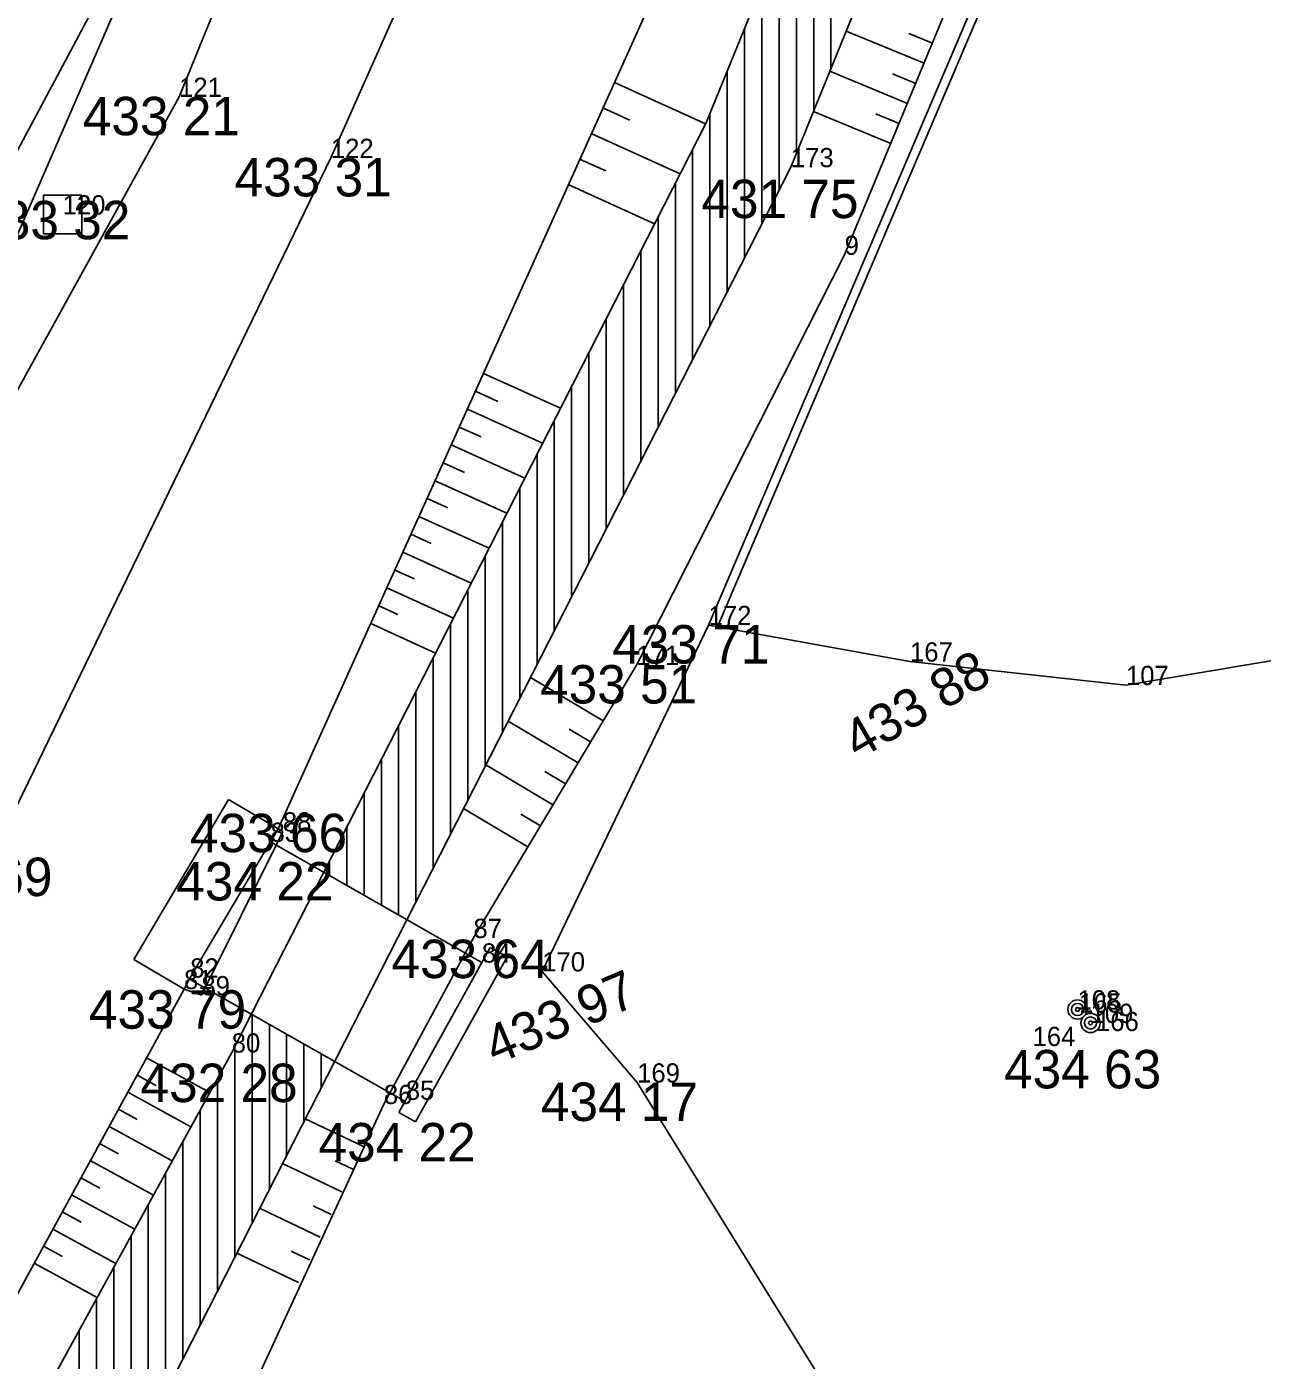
# Model space of a CAD drawing. Extents: x -559180 to -551373, y -1076947 to -1072071.
# Drawn here: x -553950.51 to -553918.35, y -1074088.04 to -1074053.34 of the extents above; entities that cross this region are included whole.
import ezdxf

# ---------------------------------------------------------------- set-up
doc = ezdxf.new("R2010")
doc.units = 0
for name, color, linetype in [('12_PLOTY', 7, 'Continuous'), ('13_PLOTY', 7, 'Continuous'), ('17_KOMUNIKACE', 7, 'Continuous'), ('18_POLOHOPIS', 7, 'Continuous'), ('1_VODA_ZN', 7, 'Continuous'), ('20_EL_ZN', 7, 'Continuous'), ('26_SRAFY', 7, 'Continuous'), ('27_HRANA_PATA', 7, 'Continuous'), ('28_VODA', 7, 'Continuous'), ('32', 7, 'Continuous'), ('3_BODY', 7, 'Continuous'), ('50_TEPLO_ZN', 7, 'Continuous'), ('6_VYSKY', 7, 'Continuous')]:
    doc.layers.add(name, color=color, linetype=linetype)

# ---------------------------------------------------------------- blocks, each defined once
blk = doc.blocks.new('SA')
at = {"layer": '50_TEPLO_ZN'}
blk.add_lwpolyline([(-0.5, -0.5), (0.5, -0.5), (0.5, 0.5), (-0.5, 0.5)], close=True, dxfattribs=at)
blk = doc.blocks.new('SLB')
at = {"layer": '20_EL_ZN'}
for radius in [0.25, 0.158, 0.05]:
    blk.add_circle((0, 0), radius, dxfattribs=at)
blk = doc.blocks.new('POINT_DISPLAY')
blk.add_line((0, 0), (0, 0))

msp = doc.modelspace()

# ---------------------------------------------------------------- linework, layer by layer
at = {"layer": '12_PLOTY'}
for p, q in [((-553932.76, -1074068.91), (-553925.24, -1074051.28)), ((-553932.528, -1074068.952), (-553925.021, -1074051.354)), ((-553948.31, -1074052), (-553952.69, -1074060.2)), ((-553937.09, -1074077.92), (-553932.76, -1074068.91)), ((-553932.76, -1074068.91), (-553927.52, -1074069.86)), ((-553921.9, -1074070.47), (-553914.29, -1074069.2)), ((-553921.9, -1074070.47), (-553927.52, -1074069.86)), ((-553934.62, -1074080.81), (-553937.09, -1074077.92)), ((-553929.49, -1074089.09), (-553934.62, -1074080.81))]:
    msp.add_line(p, q, dxfattribs=at)
at = {"layer": '13_PLOTY'}
msp.add_line((-553946.69, -1074049.43), (-553952.6, -1074063.01), dxfattribs=at)
at = {"layer": '17_KOMUNIKACE'}
for p, q in [((-553946.54, -1074055.17), (-553941.34, -1074042.45)), ((-553942.59, -1074056.76), (-553937.74, -1074045.85)), ((-553955.95, -1074072.23), (-553946.54, -1074055.17)), ((-553951.42, -1074074.96), (-553942.59, -1074056.76))]:
    msp.add_line(p, q, dxfattribs=at)
at = {"layer": '18_POLOHOPIS'}
for p, q in [((-553947.714, -1074077.608), (-553945.249, -1074073.446)), ((-553945.249, -1074073.446), (-553943.84, -1074074.28)), ((-553946.25, -1074078.08), (-553943.959, -1074074.21)), ((-553943.84, -1074074.28), (-553944.015, -1074074.633)), ((-553944.015, -1074074.633), (-553945.845, -1074078.309)), ((-553944.16, -1074074.55), (-553938.66, -1074077.69)), ((-553939.092, -1074077.443), (-553938.88, -1074077.05)), ((-553947.714, -1074077.608), (-553946.41, -1074078.38)), ((-553939.092, -1074077.443), (-553941.031, -1074081.038)), ((-553938.44, -1074077.294), (-553940.821, -1074081.586)), ((-553938.003, -1074077.537), (-553940.383, -1074081.829)), ((-553938.003, -1074077.537), (-553938.44, -1074077.294)), ((-553946.41, -1074078.38), (-553946.25, -1074078.08)), ((-553946.25, -1074078.132), (-553940.64, -1074081.312)), ((-553945.96, -1074078.54), (-553946.41, -1074078.38)), ((-553945.845, -1074078.309), (-553945.96, -1074078.54)), ((-553941.21, -1074081.37), (-553941.031, -1074081.038)), ((-553940.383, -1074081.829), (-553940.821, -1074081.586))]:
    msp.add_line(p, q, dxfattribs=at)
at = {"layer": '26_SRAFY'}
for p, q in [((-553929.178, -1074053.458), (-553927.154, -1074054.298)), ((-553927.546, -1074053.524), (-553926.937, -1074053.776)), ((-553929.604, -1074054.505), (-553927.587, -1074055.341)), ((-553927.977, -1074054.568), (-553927.37, -1074054.819)), ((-553932.837, -1074055.869), (-553935.212, -1074054.793)), ((-553934.81, -1074055.777), (-553935.513, -1074055.458)), ((-553930.03, -1074055.551), (-553928.019, -1074056.385)), ((-553928.407, -1074055.612), (-553927.803, -1074055.863)), ((-553933.502, -1074057.17), (-553935.814, -1074056.123)), ((-553935.431, -1074057.098), (-553936.115, -1074056.788)), ((-553934.166, -1074058.472), (-553936.416, -1074057.453)), ((-553936.616, -1074063.272), (-553938.619, -1074062.364)), ((-553938.248, -1074063.093), (-553938.829, -1074062.83)), ((-553937.08, -1074064.181), (-553939.038, -1074063.294)), ((-553938.682, -1074064.016), (-553939.248, -1074063.759)), ((-553937.544, -1074065.091), (-553939.457, -1074064.224)), ((-553939.115, -1074064.939), (-553939.667, -1074064.689)), ((-553938.008, -1074066), (-553939.877, -1074065.154)), ((-553939.549, -1074065.862), (-553940.086, -1074065.619)), ((-553938.473, -1074066.909), (-553940.296, -1074066.083)), ((-553939.983, -1074066.785), (-553940.505, -1074066.549)), ((-553938.937, -1074067.818), (-553940.715, -1074067.013)), ((-553940.417, -1074067.708), (-553940.924, -1074067.478)), ((-553939.401, -1074068.728), (-553941.134, -1074067.943)), ((-553940.85, -1074068.631), (-553941.344, -1074068.408)), ((-553939.865, -1074069.637), (-553941.553, -1074068.873)), ((-553937.395, -1074070.272), (-553935.506, -1074071.4)), ((-553937.975, -1074071.408), (-553936.158, -1074072.492)), ((-553936.388, -1074071.614), (-553935.832, -1074071.946)), ((-553938.554, -1074072.543), (-553936.811, -1074073.585)), ((-553937.018, -1074072.72), (-553936.484, -1074073.039)), ((-553939.134, -1074073.679), (-553937.463, -1074074.677)), ((-553937.649, -1074073.825), (-553937.137, -1074074.131)), ((-553945.742, -1074081.071), (-553947.389, -1074080.171)), ((-553947.139, -1074080.886), (-553947.633, -1074080.616)), ((-553946.23, -1074081.96), (-553947.876, -1074081.06)), ((-553947.626, -1074081.775), (-553948.119, -1074081.505)), ((-553943.254, -1074081.751), (-553941.739, -1074082.475)), ((-553946.718, -1074082.849), (-553948.362, -1074081.95)), ((-553948.113, -1074082.665), (-553948.606, -1074082.395)), ((-553947.207, -1074083.738), (-553948.849, -1074082.84)), ((-553943.849, -1074082.915), (-553942.302, -1074083.655)), ((-553942.48, -1074082.845), (-553942.021, -1074083.065)), ((-553948.6, -1074083.554), (-553949.092, -1074083.285)), ((-553947.695, -1074084.627), (-553949.336, -1074083.73)), ((-553949.087, -1074084.444), (-553949.579, -1074084.175)), ((-553944.443, -1074084.08), (-553942.866, -1074084.834)), ((-553943.053, -1074084.02), (-553942.584, -1074084.244)), ((-553948.183, -1074085.516), (-553949.822, -1074084.62)), ((-553949.574, -1074085.333), (-553950.065, -1074085.064)), ((-553943.626, -1074085.195), (-553943.148, -1074085.423)), ((-553948.671, -1074086.405), (-553950.309, -1074085.509)), ((-553945.038, -1074085.244), (-553943.43, -1074086.013))]:
    msp.add_line(p, q, dxfattribs=at)
at = {"layer": '27_HRANA_PATA'}
for p, q in [((-553925.72, -1074050.84), (-553929.22, -1074059.28)), ((-553943.959, -1074074.21), (-553934.06, -1074052.25)), ((-553934.64, -1074069.95), (-553929.22, -1074059.28)), ((-553938.88, -1074077.05), (-553934.64, -1074069.95)), ((-553954.52, -1074093.21), (-553946.41, -1074078.38)), ((-553947.98, -1074096.03), (-553941.21, -1074081.37))]:
    msp.add_line(p, q, dxfattribs=at)
at = {"layer": '28_VODA'}
for p, q in [((-553932.833, -1074055.862), (-553930.14, -1074049.244)), ((-553930.62, -1074057), (-553927.84, -1074050.17)), ((-553942.776, -1074075.34), (-553932.833, -1074055.862)), ((-553940.612, -1074076.576), (-553930.62, -1074057)), ((-553942.776, -1074075.34), (-553944.64, -1074078.992)), ((-553940.612, -1074076.576), (-553942.473, -1074080.221)), ((-553945.168, -1074080.026), (-553944.64, -1074078.992)), ((-553952.83, -1074093.98), (-553945.168, -1074080.026))]:
    msp.add_line(p, q, dxfattribs=at)
msp.add_lwpolyline([(-553955.49, -1074106.76), (-553951.705, -1074098.306), (-553942.473, -1074080.221)], dxfattribs=at)
at = {"layer": '32'}
for p, q in [((-553930.025, -1074055.538), (-553930.025, -1074048.588)), ((-553929.575, -1074054.433), (-553929.575, -1074048.669)), ((-553930.475, -1074056.644), (-553930.475, -1074050.067)), ((-553930.925, -1074057.598), (-553930.925, -1074051.173)), ((-553931.375, -1074058.479), (-553931.375, -1074052.279)), ((-553931.825, -1074059.361), (-553931.825, -1074053.385)), ((-553932.275, -1074060.242), (-553932.275, -1074054.491)), ((-553932.725, -1074061.124), (-553932.725, -1074055.597)), ((-553933.175, -1074062.006), (-553933.175, -1074056.532)), ((-553933.625, -1074062.887), (-553933.625, -1074057.413)), ((-553934.075, -1074063.769), (-553934.075, -1074058.295)), ((-553934.525, -1074064.651), (-553934.525, -1074059.177)), ((-553934.975, -1074065.532), (-553934.975, -1074060.058)), ((-553935.425, -1074066.414), (-553935.425, -1074060.94)), ((-553935.875, -1074067.295), (-553935.875, -1074061.821)), ((-553936.325, -1074068.177), (-553936.325, -1074062.703)), ((-553936.775, -1074069.059), (-553936.775, -1074063.584)), ((-553937.225, -1074069.94), (-553937.225, -1074064.466)), ((-553937.675, -1074070.822), (-553937.675, -1074065.347)), ((-553938.125, -1074071.704), (-553938.125, -1074066.229)), ((-553938.575, -1074072.585), (-553938.575, -1074067.11)), ((-553939.025, -1074073.467), (-553939.025, -1074067.992)), ((-553939.475, -1074074.348), (-553939.475, -1074068.873)), ((-553939.925, -1074075.23), (-553939.925, -1074069.755)), ((-553940.375, -1074076.112), (-553940.375, -1074070.637)), ((-553940.825, -1074076.454), (-553940.825, -1074071.518)), ((-553941.275, -1074076.197), (-553941.275, -1074072.4)), ((-553941.725, -1074075.94), (-553941.725, -1074073.281)), ((-553942.175, -1074075.683), (-553942.175, -1074074.163)), ((-553942.625, -1074075.426), (-553942.625, -1074075.044)), ((-553944.64, -1074084.466), (-553944.64, -1074079.045)), ((-553944.19, -1074083.585), (-553944.19, -1074079.3)), ((-553943.74, -1074082.703), (-553943.74, -1074079.555)), ((-553945.09, -1074085.348), (-553945.09, -1074079.873)), ((-553943.29, -1074081.821), (-553943.29, -1074079.81)), ((-553942.84, -1074080.94), (-553942.84, -1074080.065)), ((-553945.54, -1074086.229), (-553945.54, -1074080.703)), ((-553945.99, -1074087.111), (-553945.99, -1074081.523)), ((-553946.44, -1074087.992), (-553946.44, -1074082.343)), ((-553946.89, -1074088.874), (-553946.89, -1074083.162)), ((-553947.34, -1074089.755), (-553947.34, -1074083.982)), ((-553947.79, -1074090.637), (-553947.79, -1074084.801)), ((-553948.24, -1074091.518), (-553948.24, -1074085.621)), ((-553948.69, -1074092.4), (-553948.69, -1074086.44)), ((-553949.14, -1074093.281), (-553949.14, -1074087.26))]:
    msp.add_line(p, q, dxfattribs=at)

# ---------------------------------------------------------------- block references
at = {"layer": '1_VODA_ZN'}
for p in [(-553946.54, -1074055.17), (-553942.59, -1074056.76), (-553930.62, -1074057), (-553949.57, -1074058.23), (-553929.22, -1074059.28), (-553932.76, -1074068.91), (-553934.64, -1074069.95), (-553927.52, -1074069.86), (-553921.9, -1074070.47), (-553943.84, -1074074.28), (-553944.16, -1074074.55), (-553938.88, -1074077.05), (-553938.66, -1074077.69), (-553937.09, -1074077.92), (-553946.25, -1074078.08), (-553946.41, -1074078.38), (-553945.96, -1074078.54), (-553923.16, -1074078.91), (-553923.12, -1074078.99), (-553922.82, -1074079.26), (-553922.68, -1074079.47), (-553945.17, -1074080.03), (-553924.33, -1074079.86), (-553934.62, -1074080.81), (-553941.21, -1074081.37), (-553940.64, -1074081.26)]:
    msp.add_blockref('POINT_DISPLAY', p, dxfattribs=at)
at = {"layer": '20_EL_ZN'}
for p in [(-553923.16, -1074078.91), (-553922.82, -1074079.26)]:
    msp.add_blockref('SLB', p, dxfattribs=at)
at = {"layer": '50_TEPLO_ZN'}
msp.add_blockref('SA', (-553949.57, -1074058.23), dxfattribs=at)

# ---------------------------------------------------------------- texts
at = {"layer": '3_BODY'}
for s, p in [('121', (-553946.54, -1074055.17)), ('122', (-553942.59, -1074056.76)), ('173', (-553930.62, -1074057)), ('120', (-553949.57, -1074058.23)), ('9', (-553929.22, -1074059.28)), ('172', (-553932.76, -1074068.91)), ('171', (-553934.64, -1074069.95)), ('167', (-553927.52, -1074069.86)), ('107', (-553921.9, -1074070.47)), ('88', (-553943.84, -1074074.28)), ('83', (-553944.16, -1074074.55)), ('87', (-553938.88, -1074077.05)), ('84', (-553938.66, -1074077.69)), ('82', (-553946.25, -1074078.08)), ('170', (-553937.09, -1074077.92)), ('81', (-553946.41, -1074078.38)), ('89', (-553945.96, -1074078.54)), ('108', (-553923.16, -1074078.91)), ('165', (-553923.12, -1074078.99)), ('109', (-553922.82, -1074079.26)), ('166', (-553922.68, -1074079.47)), ('80', (-553945.17, -1074080.03)), ('164', (-553924.33, -1074079.86)), ('169', (-553934.62, -1074080.81)), ('86', (-553941.21, -1074081.37)), ('85', (-553940.64, -1074081.26))]:
    msp.add_text(s, height=0.5, dxfattribs=at).set_placement(p)
at = {"layer": '6_VYSKY'}
for s, p in [('433 21', (-553949.045, -1074056.17)), ('433 31', (-553945.095, -1074057.76)), ('431 75', (-553932.948, -1074058.325)), ('433 32', (-553951.897, -1074058.875)), ('433 71', (-553935.265, -1074069.91)), ('433 51', (-553937.145, -1074070.95)), ('433 66', (-553946.256, -1074074.818)), ('433 69', (-553953.925, -1074075.96)), ('434 22', (-553946.612, -1074076.074)), ('433 64', (-553941.011, -1074078.093)), ('433 79', (-553948.884, -1074079.409)), ('434 63', (-553925.071, -1074080.962)), ('432 28', (-553947.544, -1074081.318)), ('434 17', (-553937.125, -1074081.81)), ('434 22', (-553942.91, -1074082.862))]:
    msp.add_text(s, height=1, dxfattribs=at).set_placement(p)
for s, rotation, p in [('433 88', 30.0705, (-553928.876, -1074072.428)), ('433 97', 22.8568, (-553938.317, -1074080.362))]:
    msp.add_text(s, height=1, rotation=rotation, dxfattribs=at).set_placement(p)

doc.saveas('drawing.dxf')
